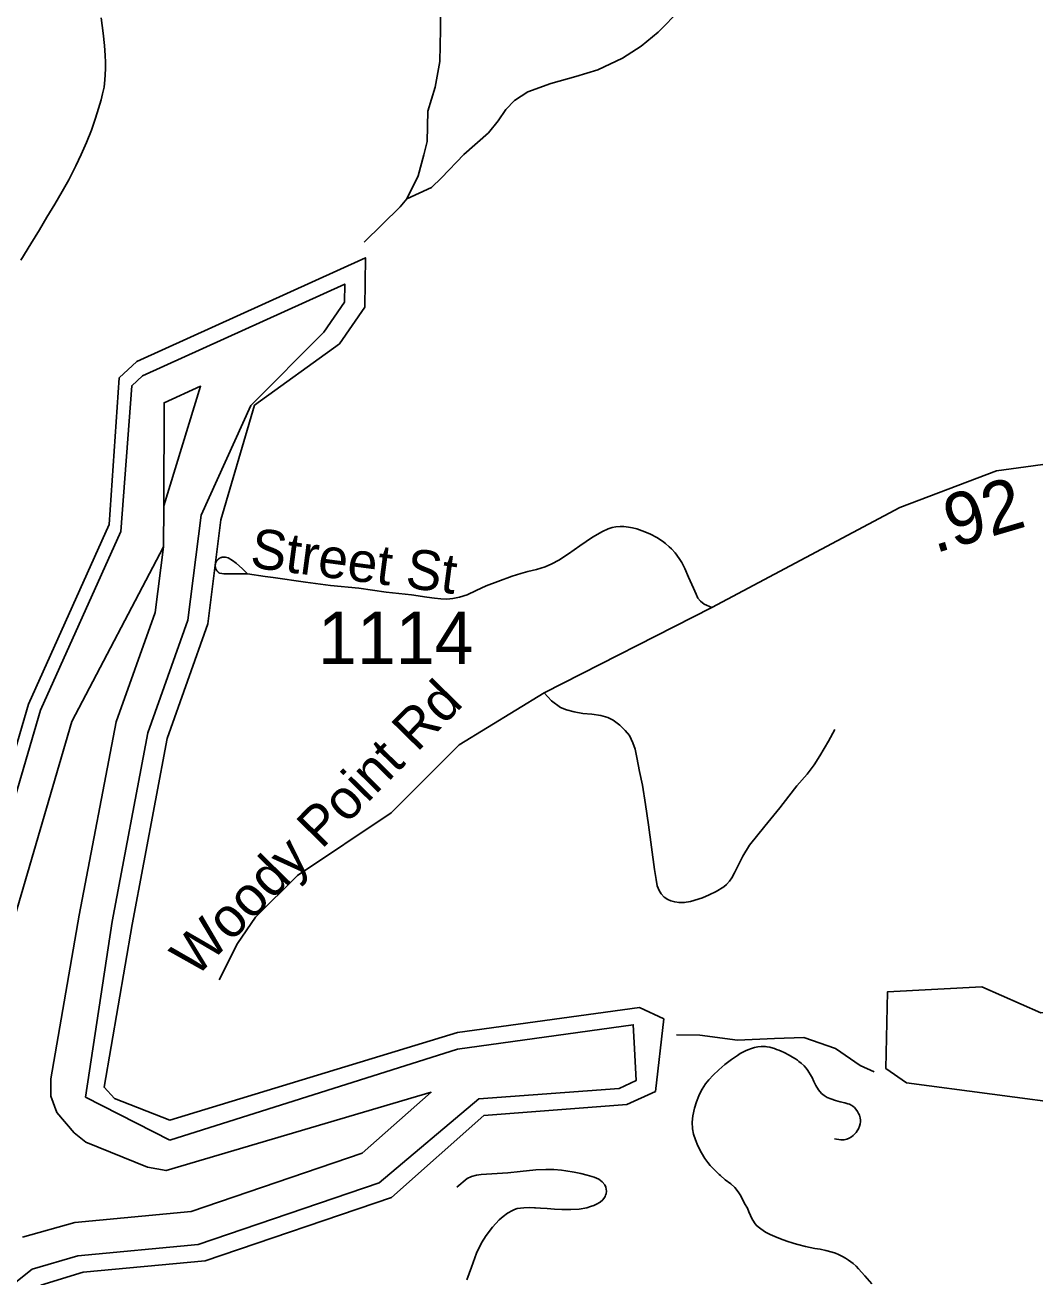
# Model space of a CAD drawing. Extents: x 1383679 to 1536984, y 460658 to 651027.
# Drawn here: x 1392622 to 1395036, y 505838 to 508831 of the extents above; entities that cross this region are included whole.
import ezdxf

# ---------------------------------------------------------------- set-up
doc = ezdxf.new("R2010")
doc.units = 0
for name, color, linetype in [('Exist Hydrographic Bay Label', 7, 'Continuous'), ('Exist Hydrographic Buffer Line', 7, 'Continuous'), ('Exist Hydrographic Lake Shore', 7, 'Continuous'), ('Exist Hydrographic Misc Water Feature', 7, 'Continuous'), ('Exist Road Non-System Type 51', 7, 'Continuous'), ('Exist Road Non-System Type 51 Label', 7, 'Continuous'), ('Exist Road Secondary Mileage Hundredths English Label', 7, 'Continuous'), ('Exist Road Secondary Type 51 Attributed', 7, 'Continuous'), ('Exist Road Secondary Type 51 Label', 7, 'Continuous'), ('Exist Road Secondary Type 51 Number Label', 7, 'Continuous')]:
    doc.layers.add(name, color=color, linetype=linetype)

msp = doc.modelspace()

# ---------------------------------------------------------------- linework, layer by layer
at = {"layer": 'Exist Hydrographic Bay Label'}
msp.add_lwpolyline([(1392660.2, 505818.7), (1392761.2, 505849.5), (1393053.2, 505876.4), (1393498.3, 506028.4), (1393719.2, 506224.1), (1394061.2, 506250.1), (1394129.2, 506281.5), (1394149.2, 506455.1), (1394091.2, 506482.5), (1393656.3, 506422.3), (1392968.2, 506212.9), (1392836.3, 506264.9), (1392811.2, 506291.6), (1392878.3, 506680.9)], dxfattribs=at)
at = {"layer": 'Exist Hydrographic Buffer Line'}
msp.add_line((1392766.9, 506268), (1392968.5, 506165.3), dxfattribs=at)
for points in [[(1392123.4, 505815.3), (1392204.5, 505851.6), (1392257.3, 505952.3), (1392279, 506083), (1392388.9, 506291.5), (1392411.3, 506407.7), (1392507.2, 506675.1), (1392659.2, 507193.5), (1392851, 507620.4), (1392877.4, 507968.9), (1392902.9, 507992.3), (1393386.5, 508211.8), (1393385.8, 508168.9), (1393336.5, 508097.2), (1393162.5, 507921.9), (1393043.2, 507659.2), (1393011.4, 507408.2), (1392915.8, 507138.6), (1392830.3, 506688), (1392766.9, 506268)], [(1392582.5, 506648.1), (1392734.5, 507165.7), (1392953.7, 507583.7), (1392954, 507681.9), (1392954.7, 507928), (1393042.1, 507967.6), (1392954, 507681.9), (1392953.7, 507583.7), (1392933.1, 507426.8), (1392840.5, 507165.3), (1392751.7, 506702.8), (1392684.3, 506311.6), (1392684.3, 506270.5), (1392698.6, 506231.3), (1392739.9, 506182.6), (1392767.6, 506160.6), (1392915.5, 506100.9), (1392959.5, 506092.6), (1393592.9, 506279.9), (1393428, 506133.8), (1393019.3, 505994.3), (1392741.4, 505968.6), (1392616.5, 505933.1)], [(1392968.5, 506165.3), (1393656.2, 506382.8), (1394076.1, 506440.9), (1394078.4, 506398.7), (1394083.3, 506308), (1394042.3, 506289), (1393707.4, 506263.6), (1393469.1, 506063.3), (1393036.1, 505915.5), (1392748.8, 505889), (1392639.8, 505856.6), (1392548.9, 505785), (1392483.4, 505600)]]:
    msp.add_lwpolyline(points, dxfattribs=at)
at = {"layer": 'Exist Hydrographic Lake Shore'}
for points in [[(1392878.3, 506680.9), (1392962.3, 507125.6), (1393059.3, 507399.3), (1393090.2, 507648.2), (1393171.2, 507922.3), (1393374.2, 508069.2), (1393434.3, 508156.6), (1393436.2, 508274.7), (1392889.3, 508026.4), (1392847.2, 507987.9)], [(1392847.2, 507987.9), (1392823.3, 507637.1), (1392630.3, 507207.7), (1392478.3, 506688.9)]]:
    msp.add_lwpolyline(points, dxfattribs=at)
at = {"layer": 'Exist Hydrographic Misc Water Feature'}
for points in [[(1393535.1, 508415.8), (1393562.3, 508471), (1393575.3, 508520.9), (1393583.9, 508552.7), (1393585.5, 508624.9), (1393602.7, 508682.8), (1393613.9, 508744.1), (1393615.5, 508820.4), (1393614.2, 508952.5)], [(1393535.1, 508415.8), (1393593.7, 508442.5), (1393618.1, 508465.8), (1393671.3, 508521.4), (1393730.4, 508573.5), (1393753.1, 508601.8), (1393771.6, 508629.3), (1393792.1, 508651.1), (1393824.5, 508671.7), (1393879, 508691.2), (1393939.3, 508708), (1393991.7, 508724.2), (1394050.4, 508751.8), (1394094.9, 508780.4), (1394135.6, 508814), (1394188.8, 508868.7)], [(1393432.9, 508312), (1393518.7, 508396.4), (1393535.1, 508415.8)], [(1395344.1, 506221.1), (1394729.2, 506302.3), (1394680.2, 506336.1), (1394684.2, 506519.9), (1394909.2, 506531.8), (1395050.2, 506469.8), (1395359.2, 506512.9), (1395653.1, 506608.8), (1395786.1, 506606.1), (1395892.1, 506502.2), (1395908.1, 506452.6), (1395849.1, 506411.2), (1395539.1, 506341.9), (1395445.1, 506245.3), (1395344.1, 506221.1)], [(1394179.8, 506417), (1394235.7, 506415.8), (1394325.6, 506404.2), (1394413.7, 506408.2), (1394483.8, 506410.9), (1394559.3, 506384.7), (1394618.5, 506343.3), (1394652.2, 506328.7)]]:
    msp.add_lwpolyline(points, dxfattribs=at)
at = {"layer": 'Exist Road Non-System Type 51'}
for points in [[(1392804.3, 508848), (1392809.1, 508811.4), (1392812.3, 508782.3), (1392813.8, 508758.2), (1392814.7, 508742.7), (1392814.7, 508726.9), (1392814.2, 508712.2), (1392813.2, 508700), (1392811.2, 508683), (1392807.6, 508667), (1392804.3, 508652), (1392798.3, 508631.3), (1392791.1, 508608.7), (1392781.1, 508580.2), (1392769, 508550.6), (1392756.5, 508521.8), (1392743.7, 508494.5), (1392726.8, 508461.2), (1392711.3, 508433.1), (1392693.7, 508402.6), (1392674.7, 508371.9), (1392656.8, 508341.4), (1392636.6, 508307.8), (1392612, 508269.3)], [(1394263.8, 507438.5), (1394245.9, 507446.8), (1394236.8, 507453.6), (1394230.9, 507460.8), (1394226.5, 507470.6), (1394220.6, 507484.7), (1394208.6, 507511.1), (1394199.5, 507532.2), (1394192.7, 507546.1), (1394186.3, 507555.9), (1394176.4, 507569.4), (1394167.8, 507578.8), (1394162.1, 507584), (1394153.7, 507591.6), (1394146.1, 507597.1), (1394132.3, 507606), (1394117.6, 507613.9), (1394103.9, 507619.6), (1394085, 507626.6), (1394074.7, 507628.9), (1394064.7, 507630.7), (1394053.7, 507631.9), (1394045.1, 507632), (1394034.3, 507631.4), (1394025.9, 507630.1), (1394016.6, 507626.8), (1394002.4, 507620.3), (1393978.7, 507606.5), (1393948.6, 507586), (1393921.7, 507567.3), (1393898.2, 507552.1), (1393881.3, 507542.9), (1393865.3, 507536.2), (1393845, 507529.2), (1393824.1, 507524.3), (1393807.2, 507519.9), (1393786.4, 507513.3), (1393752.2, 507501), (1393724.7, 507490.2), (1393700.7, 507479.1), (1393679.2, 507469), (1393661.3, 507463.4), (1393645.2, 507460.2), (1393630.7, 507458.7), (1393616.3, 507459.2), (1393601.3, 507461), (1393582.5, 507463.2), (1393546.4, 507469.1), (1393486, 507475.2), (1393420, 507484.5), (1393352.9, 507491.4), (1393293.1, 507499.4), (1393215.5, 507510.5), (1393196.5, 507512.9), (1393153.9, 507518.8)], [(1393077.3, 507541.7), (1393077.3, 507541.3), (1393077.2, 507541), (1393077.2, 507540.6), (1393077.1, 507540.3), (1393077.1, 507539.9), (1393077.1, 507539.6), (1393077.1, 507539.2), (1393077.1, 507538.8), (1393077.1, 507538.5), (1393077.1, 507538.1), (1393077.1, 507537.8), (1393077.1, 507537.4), (1393077.1, 507537.1), (1393077.2, 507536.7), (1393077.2, 507536.4), (1393077.2, 507536), (1393077.3, 507535.7), (1393077.3, 507535.3), (1393077.4, 507534.9), (1393077.5, 507534.6), (1393077.5, 507534.2), (1393077.6, 507533.9), (1393077.7, 507533.6), (1393077.8, 507533.2), (1393077.9, 507532.9), (1393078, 507532.5), (1393078.1, 507532.2), (1393078.2, 507531.8), (1393078.3, 507531.5), (1393078.5, 507531.2), (1393078.6, 507530.9), (1393078.7, 507530.5), (1393078.9, 507530.2), (1393079, 507529.9), (1393079.2, 507529.5), (1393079.3, 507529.2), (1393079.5, 507528.9), (1393079.7, 507528.6), (1393079.8, 507528.3), (1393080, 507528), (1393080.2, 507527.7), (1393080.4, 507527.4), (1393080.6, 507527.1), (1393080.8, 507526.8), (1393081, 507526.5), (1393081.2, 507526.2), (1393081.4, 507525.9), (1393081.7, 507525.7), (1393081.9, 507525.4), (1393082.1, 507525.1), (1393082.3, 507524.8), (1393082.6, 507524.6), (1393082.8, 507524.3), (1393083.1, 507524.1), (1393083.3, 507523.8), (1393083.6, 507523.6), (1393083.9, 507523.3), (1393084.1, 507523.1), (1393084.4, 507522.9), (1393084.7, 507522.6), (1393084.9, 507522.4), (1393085.2, 507522.2), (1393085.5, 507522), (1393085.8, 507521.8), (1393086.1, 507521.6), (1393086.4, 507521.4), (1393086.7, 507521.2), (1393087, 507521), (1393098, 507519), (1393115, 507519), (1393153.9, 507518.8)], [(1393153.9, 507518.8), (1393142, 507531), (1393127, 507545), (1393118, 507551), (1393107.6, 507557.1), (1393101.9, 507558.6), (1393101.6, 507558.7), (1393101.2, 507558.8), (1393100.9, 507558.8), (1393100.5, 507558.9), (1393100.2, 507558.9), (1393099.8, 507559), (1393099.5, 507559), (1393099.1, 507559), (1393098.8, 507559.1), (1393098.4, 507559.1), (1393098, 507559.1), (1393097.7, 507559.1), (1393097.3, 507559.1), (1393097, 507559.1), (1393096.6, 507559.1), (1393096.3, 507559.1), (1393095.9, 507559), (1393095.6, 507559), (1393095.2, 507559), (1393094.8, 507558.9), (1393094.5, 507558.9), (1393094.1, 507558.8), (1393093.8, 507558.7), (1393093.4, 507558.7), (1393093.1, 507558.6), (1393092.7, 507558.5), (1393092.4, 507558.4), (1393092.1, 507558.3), (1393091.7, 507558.2), (1393091.4, 507558.1), (1393091, 507558), (1393090.7, 507557.9), (1393090.4, 507557.8), (1393090, 507557.7), (1393089.7, 507557.5), (1393089.4, 507557.4), (1393089.1, 507557.2), (1393088.7, 507557.1), (1393088.4, 507556.9), (1393088.1, 507556.8), (1393087.8, 507556.6), (1393087.5, 507556.4), (1393087.2, 507556.3), (1393086.9, 507556.1), (1393086.6, 507555.9), (1393086.3, 507555.7), (1393086, 507555.5), (1393085.7, 507555.3), (1393085.4, 507555.1), (1393085.1, 507554.9), (1393084.8, 507554.6), (1393084.5, 507554.4), (1393084.3, 507554.2), (1393084, 507553.9), (1393083.7, 507553.7), (1393083.5, 507553.5), (1393083.2, 507553.2), (1393083, 507553), (1393082.7, 507552.7), (1393082.5, 507552.5), (1393082.2, 507552.2), (1393082, 507551.9), (1393081.8, 507551.6), (1393081.5, 507551.4), (1393081.3, 507551.1), (1393081.1, 507550.8), (1393080.9, 507550.5), (1393080.7, 507550.2), (1393080.5, 507549.9), (1393080.3, 507549.6), (1393080.1, 507549.3), (1393079.9, 507549), (1393079.8, 507548.7), (1393079.6, 507548.4), (1393079.4, 507548.1), (1393079.2, 507547.8), (1393079.1, 507547.5), (1393078.9, 507547.1), (1393078.8, 507546.8), (1393078.7, 507546.5), (1393078.5, 507546.1), (1393078.4, 507545.8), (1393078.3, 507545.5), (1393078.2, 507545.1), (1393078, 507544.8), (1393077.9, 507544.5), (1393077.8, 507544.1), (1393077.7, 507543.8), (1393077.7, 507543.4), (1393077.6, 507543.1), (1393077.5, 507542.7), (1393077.4, 507542.4), (1393077.4, 507542), (1393077.3, 507541.7)], [(1394558, 507147), (1394542.9, 507118.9), (1394522.6, 507083.7), (1394508.7, 507062.3), (1394491.7, 507040.4), (1394467.3, 507011.9), (1394448.5, 506987.3), (1394426.5, 506959.4), (1394390.9, 506916), (1394354.3, 506870.1), (1394337.9, 506844.4), (1394318.5, 506804.2), (1394312, 506792.7), (1394306.4, 506784.3), (1394299.1, 506776), (1394292.9, 506770.7), (1394274.2, 506759.9), (1394257.4, 506751.9), (1394241.5, 506744.5), (1394213.3, 506735.8), (1394198.3, 506733), (1394185.6, 506733), (1394175.6, 506734.8), (1394166.4, 506737.6), (1394159.2, 506740.6), (1394150.5, 506746.4), (1394142.6, 506754.3), (1394138.3, 506762.1), (1394133.7, 506773), (1394130.9, 506788.3), (1394126.7, 506811.9), (1394119.8, 506865.5), (1394112.6, 506919.2), (1394105.9, 506967.9), (1394098, 507013.7), (1394090.8, 507046.7), (1394084.9, 507080.3), (1394080.8, 507099.9), (1394075.5, 507114.7), (1394067, 507132.8), (1394057.2, 507144.7), (1394044.5, 507157.4), (1394028.1, 507169), (1394021.8, 507172.4), (1394015.6, 507175.5), (1393999.1, 507180.3), (1393977.2, 507183.7), (1393955.5, 507185.4), (1393935, 507189.2), (1393916.9, 507194.2), (1393902.7, 507199.9), (1393880.6, 507215.1), (1393863, 507234.5)], [(1394557.1, 506168.1), (1394572.7, 506166.2), (1394580.7, 506166.3), (1394583.3, 506167), (1394586.6, 506167.9), (1394592.3, 506170.3), (1394597.6, 506173.4), (1394601.6, 506176.3), (1394605.7, 506180.1), (1394608.8, 506183.7), (1394611.6, 506187.7), (1394614.7, 506192.4), (1394617, 506198.3), (1394618.5, 506204), (1394619.1, 506209.3), (1394619.1, 506213.2), (1394618.3, 506218.4), (1394616.7, 506224.6), (1394615, 506228.8), (1394612.1, 506234), (1394608.6, 506239.2), (1394604.9, 506243.3), (1394600.9, 506246.7), (1394598.5, 506248.3), (1394592.9, 506250.9), (1394589.5, 506252.1), (1394582.1, 506254.1), (1394571.2, 506256.5), (1394560, 506259.7), (1394548.6, 506263.8), (1394539.4, 506267.5), (1394532.3, 506271.7), (1394525.9, 506277), (1394519.1, 506285.5), (1394513, 506295.7), (1394508.2, 506305.3), (1394503.8, 506314.6), (1394498.7, 506323.6), (1394497.3, 506325.7), (1394492, 506334), (1394488.7, 506338.2), (1394484.6, 506342.9), (1394477.8, 506349.1), (1394472.3, 506353.4), (1394468.6, 506356.4), (1394464.4, 506359.2), (1394456.7, 506363.9), (1394448.8, 506368.2), (1394436.9, 506374.6), (1394429.7, 506377.9), (1394424, 506380.2), (1394418.6, 506382.3), (1394414, 506384), (1394410.8, 506385), (1394402.9, 506387.1), (1394395.8, 506388.4), (1394392, 506388.8), (1394386.5, 506389.3), (1394381.6, 506389), (1394374.2, 506388.1), (1394365.7, 506386.3), (1394358.7, 506384.2), (1394350.4, 506381), (1394344.8, 506378.7), (1394336.9, 506375), (1394331.5, 506372), (1394325.1, 506367.7), (1394311.2, 506357.8), (1394295.3, 506345.7), (1394287.6, 506339.5), (1394280.8, 506333.3), (1394267.1, 506320.2), (1394257.2, 506309.3), (1394249.3, 506299.9), (1394244.7, 506293.3), (1394240.8, 506287.2), (1394236.9, 506280), (1394233.1, 506271), (1394227.1, 506256.5), (1394222.5, 506241.5), (1394218.5, 506223.1), (1394217, 506208.1), (1394217.7, 506192.2), (1394220.6, 506179.6), (1394225.1, 506166.3), (1394230.8, 506151.6), (1394239.2, 506134.6), (1394247.4, 506121.1), (1394254.6, 506111.8), (1394260.3, 506104.5), (1394268.7, 506095.8), (1394281.7, 506083.3), (1394284.9, 506080.7), (1394295.9, 506070.7), (1394309.2, 506060.6), (1394318.7, 506051.7), (1394327.2, 506041.6), (1394333.4, 506031.9), (1394342.4, 506013.8), (1394349, 506002.3)], [(1393654.8, 506052.9), (1393679.4, 506073.2), (1393689.8, 506078.5), (1393701.4, 506081.8), (1393713, 506082.7), (1393776.2, 506087.1), (1393805.9, 506090.3), (1393843.1, 506094.5), (1393867.5, 506095.4), (1393886.4, 506094.8), (1393904.8, 506093.3), (1393914.9, 506092), (1393934.9, 506089), (1393951, 506085.1), (1393966.3, 506081.2), (1393982.9, 506076.6), (1393994, 506071.9), (1394001.8, 506065.4), (1394008.7, 506058.3), (1394010.5, 506052.8), (1394012.6, 506043.6), (1394011.7, 506037.1), (1394010.2, 506033.7), (1394009.1, 506030.7), (1394007.2, 506028), (1394003.8, 506022.8), (1393996.9, 506017.1), (1393988.5, 506012.2), (1393982.1, 506009), (1393974.2, 506006.2), (1393965.2, 506003.3), (1393946.9, 506000.5), (1393927.1, 505999), (1393905.9, 505999), (1393887.9, 506000.5), (1393870.3, 506001.7), (1393854.9, 506002.9), (1393842.7, 506003.5), (1393840.4, 506003.6), (1393827.4, 506004), (1393814.8, 506003.5), (1393798.9, 506001.5), (1393792.7, 505999.7), (1393787.4, 505997.3), (1393775.5, 505990.5), (1393765, 505982.8), (1393755.9, 505974.6), (1393739.4, 505957.2), (1393724.3, 505936.9), (1393713.3, 505919.3), (1393701.7, 505895.2), (1393689.3, 505861.5), (1393678.6, 505831.4)], [(1394349, 506002.3), (1394352.7, 505994), (1394356.4, 505985.3), (1394360, 505977.9), (1394365.7, 505967.6), (1394369.8, 505962.1), (1394374.7, 505957.8), (1394381.4, 505953), (1394392.6, 505945.4), (1394403.8, 505939.5), (1394414.9, 505934.7), (1394428.2, 505929.2), (1394443.1, 505923.4), (1394458.3, 505918.9), (1394466.6, 505916.4), (1394470, 505915.6), (1394487.7, 505911.2), (1394510.6, 505906.5), (1394523.3, 505904.2), (1394536.9, 505901.3), (1394551.4, 505897.4), (1394559.7, 505895.1), (1394567, 505892.1), (1394576.7, 505886.9), (1394583.9, 505883), (1394590.9, 505878.6), (1394601.9, 505870.3), (1394608.8, 505864.2), (1394614.9, 505857.8), (1394629.6, 505841.1), (1394646.6, 505821.3)]]:
    msp.add_lwpolyline(points, dxfattribs=at)
at = {"layer": 'Exist Road Secondary Type 51 Attributed'}
msp.add_lwpolyline([(1397494.5, 507390.7), (1397188.9, 507484.4), (1396970.7, 507528.1), (1396777.4, 507521.9), (1396601.9, 507566.7), (1396353.4, 507596.8), (1396172.6, 507646.7), (1396016.7, 507652.9), (1395779.8, 507615.5), (1395673.8, 507584.3), (1395536.6, 507596.8), (1395393.2, 507677.9), (1395237.3, 507771.5), (1395125.1, 507790.2), (1394944.3, 507765.3), (1394713.6, 507677.9), (1394263.8, 507438.5), (1393863, 507234.5), (1393659.8, 507110), (1393497.7, 506947.7), (1393273.3, 506797.9), (1393173.5, 506698), (1393129.9, 506635.6), (1393086.2, 506548.3)], dxfattribs=at)

# ---------------------------------------------------------------- texts
at = {"layer": 'Exist Road Non-System Type 51 Label'}
msp.add_text('Street St', height=95, rotation=352.549, dxfattribs=at).set_placement((1393158, 507535))
at = {"layer": 'Exist Road Secondary Mileage Hundredths English Label'}
msp.add_text('.92', height=125, rotation=16.4399, dxfattribs=at).set_placement((1394797.1, 507567.8))
at = {"layer": 'Exist Road Secondary Type 51 Label'}
msp.add_text('Woody Point Rd', height=95, rotation=45.5457, dxfattribs=at).set_placement((1393030, 506551.6))
at = {"layer": 'Exist Road Secondary Type 51 Number Label'}
msp.add_text('1114', height=125, dxfattribs=at).set_placement((1393322.6, 507303.8))

doc.saveas('drawing.dxf')
